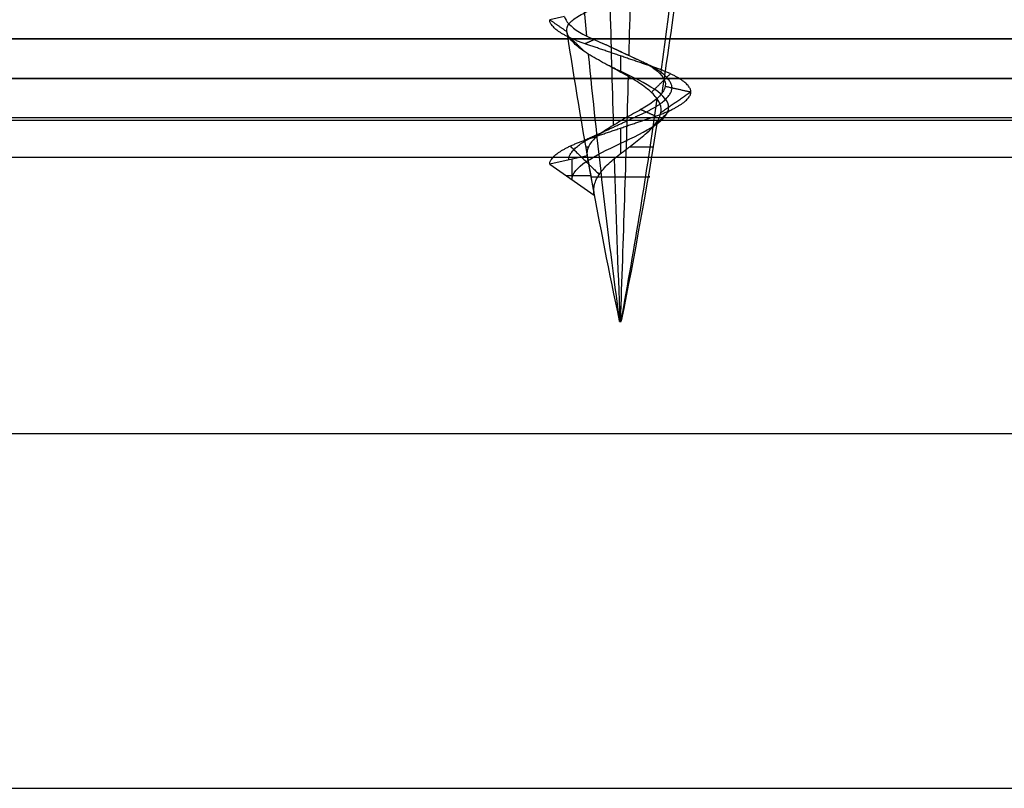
# Model space of a CAD drawing. Header units: millimetres. Extents: x -429 to 422, y -262 to 259.
# Tile 1018 of 1056: x 313 to 326, y 186 to 196. Entities that reach past the tile are written whole.
import ezdxf

# ---------------------------------------------------------------- set-up
doc = ezdxf.new("R2010")
doc.units = ezdxf.units.MM
doc.layers.add('Default', color=7, linetype='Continuous', true_color=0x000000)
doc.layers.add('Screw', color=7, linetype='Continuous', true_color=0xffffff)

msp = doc.modelspace()

# ---------------------------------------------------------------- linework, layer by layer
at = {"layer": 'Default'}
for p, q in [((420.873, 195.065, 772.822), (-427.127, 195.065, 772.822)), ((-427.127, 195.065, 1342.822), (420.873, 195.065, 1342.822)), ((420.873, 195.065, 1057.822), (-427.127, 195.065, 1057.822)), ((239.373, 195.065, 880.822), (394.373, 195.065, 880.822)), ((420.873, 194.565, 885.322), (-427.127, 194.565, 885.322)), ((-418.127, 190.565, 780.822), (411.873, 190.565, 780.822)), ((-418.127, 190.565, 873.822), (411.873, 190.565, 873.822))]:
    msp.add_line(p, q, dxfattribs=at)
for points in [[(-427.127, 195.565, 1343.322), (-3.127, 195.565, 1343.322), (420.873, 195.565, 1343.322)], [(420.873, 195.565, 772.322), (-3.127, 195.565, 772.322), (-427.127, 195.565, 772.322)], [(420.873, 195.065, 884.822), (-3.127, 195.065, 884.822), (-427.127, 195.065, 884.822)], [(-427.127, 195.065, 876.822), (-3.127, 195.065, 876.822), (420.873, 195.065, 876.822)], [(411.873, 195.065, 771.822), (-3.127, 195.065, 771.822), (-418.127, 195.065, 771.822)], [(411.873, 195.065, 780.822), (-3.127, 195.065, 780.822), (-418.127, 195.065, 780.822)], [(411.873, 195.065, 780.822), (-3.127, 195.065, 780.822), (-418.127, 195.065, 780.822)], [(411.873, 195.065, 873.822), (-3.127, 195.065, 873.822), (-418.127, 195.065, 873.822)], [(411.873, 195.065, 827.322), (-3.127, 195.065, 827.322), (-418.127, 195.065, 827.322)], [(346.423, 195.065, 776.322), (318.873, 195.065, 776.322), (291.322, 195.065, 776.322)], [(411.873, 194.531, 771.822), (-3.127, 194.531, 771.822), (-418.127, 194.531, 771.822)], [(411.873, 194.531, 780.822), (-3.127, 194.531, 780.822), (-418.127, 194.531, 780.822)], [(-427.127, 194.065, 885.822), (-3.127, 194.065, 885.822), (420.873, 194.065, 885.822)], [(-418.127, 186.065, 780.822), (-3.127, 186.065, 780.822), (411.873, 186.065, 780.822)], [(-418.127, 186.065, 873.822), (-3.127, 186.065, 873.822), (411.873, 186.065, 873.822)], [(-418.127, 186.065, 827.322), (-3.127, 186.065, 827.322), (411.873, 186.065, 827.322)]]:
    msp.add_open_spline(points, degree=2, dxfattribs=at)
at = {"layer": 'Screw', "color": 7, "true_color": 0xffffff}
for p, q in [((320.166, 195.851, 778.822), (319.977, 195.809, 778.822)), ((320.453, 194.082, 778.822), (319.977, 193.976, 778.822)), ((320.26, 193.781, 778.822), (320.26, 194.039, 778.822)), ((319.977, 193.976, 778.822), (320.543, 193.586, 778.822)), ((320.183, 193.834, 778.822), (320.497, 193.834, 778.822)), ((320.862, 191.984, 778.826), (320.861, 191.992, 778.827)), ((320.863, 191.984, 778.817), (320.861, 191.992, 778.816)), ((320.871, 191.984, 778.811), (320.87, 191.992, 778.81)), ((320.875, 191.984, 778.833), (320.875, 191.992, 778.835)), ((320.88, 191.984, 778.814), (320.881, 191.992, 778.812)), ((320.884, 191.984, 778.822), (320.885, 191.992, 778.822)), ((320.862, 191.984, 778.822), (320.884, 191.984, 778.822)), ((320.873, 191.984, 778.811), (320.873, 191.984, 778.833))]:
    msp.add_line(p, q, dxfattribs=at)
at = {"layer": 'Screw', "color": 7, "true_color": 0xffffff, "extrusion": (-0.772512, -9.33495e-14, -0.635)}
for start, end in [(81.37148, 82.7652), (78, 81.15889)]:
    msp.add_arc((-204.951, 336.942, -742.43), 62.328, start, end, dxfattribs=at)
at = {"layer": 'Screw', "color": 7, "true_color": 0xffffff, "extrusion": (-0.984564, -9.33495e-14, 0.175023)}
for start, end in [(81.14492, 82.55307), (78, 80.89587)]:
    msp.add_arc((-204.951, 762.007, -179.608), 62.328, start, end, dxfattribs=at)
at = {"layer": 'Screw', "color": 7, "true_color": 0xffffff, "extrusion": (-0.506335, -9.33495e-14, 0.862337)}
for start, end in [(80.92032, 82.34029), (78, 80.63153)]:
    msp.add_arc((-204.951, 610.092, 509.138), 62.328, start, end, dxfattribs=at)
at = {"layer": 'Screw', "color": 7, "true_color": 0xffffff, "extrusion": (-0.326888, 3.0996e-14, -0.945063)}
msp.add_arc((-204.951, 12.296, -840.926), 62.328, 277.87323, 279.30429, dxfattribs=at)
at = {"layer": 'Screw', "color": 7, "true_color": 0xffffff, "extrusion": (0.984564, 9.33495e-14, -0.175023)}
for start, end in [(260.32112, 261.77536), (258, 259.92855)]:
    msp.add_arc((204.951, 883.914, 179.608), 62.328, start, end, dxfattribs=at)
at = {"layer": 'Screw', "color": 7, "true_color": 0xffffff, "extrusion": (0.018848, -1.78546e-15, 0.999822)}
msp.add_arc((204.951, -367.089, 784.732), 62.328, 98.57845, 102, dxfattribs=at)
at = {"layer": 'Screw', "color": 7, "true_color": 0xffffff, "extrusion": (-0.326888, 3.09613e-14, -0.945063)}
msp.add_arc((-204.951, 12.296, -840.926), 62.328, 279.63402, 282, dxfattribs=at)
at = {"layer": 'Screw', "color": 7, "true_color": 0xffffff, "extrusion": (0, 1, 0)}
for centre, radius, start, end in [((-320.873, 778.822, 194.195), 0.44, 336.5472, 1.08), ((-320.873, 778.822, 194.195), 0.44, 199.08, 255.1887), ((-320.873, 778.822, 193.818), 0.373, 1.08, 199.08), ((-320.873, 778.822, 191.988), 0.012, 180, 19.8), ((-320.873, 778.822, 191.988), 0.012, 19.8, 180)]:
    msp.add_arc(centre, radius, start, end, dxfattribs=at)
at = {"layer": 'Screw', "color": 7, "true_color": 0xffffff}
msp.add_arc((381.826, 204.951, 778.822), 62.328, 190.04253, 190.50624, dxfattribs=at)
at = {"layer": 'Screw', "color": 7, "true_color": 0xffffff, "extrusion": (0, -1, 0)}
for centre, radius, start, end in [((320.873, 778.822, -191.992), 0.0129, 178.92, 340.92), ((320.873, 778.822, -191.992), 0.0129, 160.2, 178.92), ((320.873, 778.822, -191.992), 0.0129, 0, 160.2), ((320.873, 778.822, -191.992), 0.0129, 340.92, 0), ((320.873, 778.822, -191.984), 0.0111, 160.2, 0), ((320.873, 778.822, -191.984), 0.0111, 0, 160.2)]:
    msp.add_arc(centre, radius, start, end, dxfattribs=at)
at = {"layer": 'Screw', "color": 7, "true_color": 0xffffff}
for points, knots in [([(320.195, 195.654, 778.835), (320.195, 195.656, 778.831), (320.194, 195.658, 778.826), (320.189, 195.695, 778.741), (320.199, 195.728, 778.657), (320.248, 195.789, 778.501), (320.286, 195.819, 778.427), (320.386, 195.881, 778.297), (320.449, 195.913, 778.239), (320.592, 195.976, 778.148), (320.673, 196.008, 778.115), (320.842, 196.071, 778.079), (320.93, 196.102, 778.076), (321.103, 196.165, 778.1), (321.19, 196.197, 778.129), (321.346, 196.259, 778.214), (321.418, 196.29, 778.271), (321.536, 196.352, 778.404), (321.584, 196.383, 778.482), (321.617, 196.413, 778.565)], [0.09171949, 0.09171949, 0.09171949, 0.09171949, 0.09206875, 0.09206875, 0.09842565, 0.09842565, 0.10462555, 0.10462555, 0.1110412, 0.1110412, 0.11759669, 0.11759669, 0.12421277, 0.12421277, 0.13095434, 0.13095434, 0.13775803, 0.13775803, 0.14451072, 0.14451072, 0.14451072, 0.14451072]), ([(320.166, 195.846, 778.836), (320.172, 195.818, 778.912), (320.191, 195.787, 778.988), (320.253, 195.722, 779.131), (320.298, 195.686, 779.2), (320.411, 195.616, 779.318), (320.481, 195.582, 779.368), (320.632, 195.516, 779.439), (320.714, 195.48, 779.459), (320.87, 195.409, 779.467), (320.947, 195.373, 779.457), (321.095, 195.303, 779.41), (321.167, 195.27, 779.372), (321.288, 195.202, 779.273), (321.337, 195.165, 779.212), (321.407, 195.093, 779.084), (321.43, 195.056, 779.014), (321.449, 194.986, 778.869), (321.444, 194.953, 778.791), (321.418, 194.902, 778.693), (321.408, 194.888, 778.666), (321.397, 194.874, 778.641)], [0.0035642, 0.0035642, 0.0035642, 0.0035642, 0.0652627, 0.0652627, 0.1310071, 0.1310071, 0.1990783, 0.1990783, 0.265971, 0.265971, 0.3288149, 0.3288149, 0.3938542, 0.3938542, 0.4568098, 0.4568098, 0.5170571, 0.5170571, 0.5789705, 0.5789705, 0.6025161, 0.6025161, 0.6025161, 0.6025161]), ([(321.341, 194.52, 778.66), (321.348, 194.531, 778.675), (321.354, 194.541, 778.69), (321.382, 194.594, 778.766), (321.392, 194.637, 778.834), (321.386, 194.722, 778.968), (321.37, 194.764, 779.036), (321.311, 194.847, 779.162), (321.269, 194.889, 779.22), (321.165, 194.972, 779.317), (321.102, 195.014, 779.357), (320.966, 195.095, 779.41), (320.891, 195.136, 779.424), (320.741, 195.217, 779.423), (320.665, 195.259, 779.408), (320.522, 195.339, 779.35), (320.454, 195.379, 779.307), (320.34, 195.46, 779.2), (320.292, 195.502, 779.134), (320.223, 195.581, 778.992), (320.202, 195.619, 778.914), (320.195, 195.654, 778.835)], [0.0359002, 0.0359002, 0.0359002, 0.0359002, 0.03728194, 0.03728194, 0.042918, 0.042918, 0.04869105, 0.04869105, 0.05453393, 0.05453393, 0.06051555, 0.06051555, 0.06657532, 0.06657532, 0.07276908, 0.07276908, 0.0790522, 0.0790522, 0.08547717, 0.08547717, 0.09171949, 0.09171949, 0.09171949, 0.09171949]), ([(320.26, 193.781, 778.822), (320.26, 193.857, 778.661), (320.326, 193.934, 778.502), (320.553, 194.086, 778.275), (320.712, 194.163, 778.209), (321.033, 194.316, 778.209), (321.193, 194.392, 778.275), (321.419, 194.545, 778.502), (321.485, 194.621, 778.662), (321.485, 194.774, 778.983), (321.419, 194.85, 779.142), (321.193, 195.003, 779.369), (321.033, 195.079, 779.435), (320.82, 195.181, 779.435), (320.767, 195.206, 779.428), (320.715, 195.232, 779.414)], [0, 0, 0, 0, 0.947774, 0.947774, 1.895547, 1.895547, 2.843321, 2.843321, 3.791094, 3.791094, 4.738868, 4.738868, 5.686641, 5.686641, 6.000094, 6.000094, 6.000094, 6.000094]), ([(321.397, 194.874, 778.641), (321.38, 194.852, 778.603), (321.359, 194.83, 778.567), (321.293, 194.771, 778.48), (321.242, 194.734, 778.434), (321.125, 194.664, 778.362), (321.056, 194.629, 778.337), (320.927, 194.556, 778.319), (320.864, 194.518, 778.323), (320.742, 194.444, 778.353), (320.682, 194.407, 778.381), (320.579, 194.337, 778.457), (320.536, 194.298, 778.506), (320.479, 194.223, 778.607), (320.462, 194.185, 778.661), (320.449, 194.126, 778.751), (320.449, 194.104, 778.786), (320.453, 194.082, 778.822)], [0.6025161, 0.6025161, 0.6025161, 0.6025161, 0.6376367, 0.6376367, 0.695451, 0.695451, 0.7540424, 0.7540424, 0.8082466, 0.8082466, 0.8637674, 0.8637674, 0.9186339, 0.9186339, 0.9683673, 0.9683673, 1, 1, 1, 1]), ([(320.543, 193.586, 778.822), (320.533, 193.636, 778.772), (320.536, 193.687, 778.718), (320.565, 193.784, 778.616), (320.592, 193.833, 778.567), (320.665, 193.927, 778.485), (320.712, 193.974, 778.451), (320.816, 194.066, 778.405), (320.875, 194.112, 778.393), (320.993, 194.202, 778.394), (321.054, 194.247, 778.407), (321.165, 194.335, 778.457), (321.217, 194.379, 778.494), (321.292, 194.455, 778.575), (321.32, 194.488, 778.616), (321.341, 194.52, 778.66)], [0, 0, 0, 0, 0.00517405, 0.00517405, 0.01034873, 0.01034873, 0.01558777, 0.01558777, 0.02087104, 0.02087104, 0.02626269, 0.02626269, 0.03170822, 0.03170822, 0.0359002, 0.0359002, 0.0359002, 0.0359002])]:
    msp.add_open_spline(points, degree=3, knots=knots, dxfattribs=at)
for points, weights, knots in [([(319.977, 193.976, 778.822), (319.977, 194.129, 778.305), (320.425, 194.282, 778.046), (320.873, 194.434, 777.788), (321.321, 194.587, 778.046), (321.768, 194.74, 778.305), (321.768, 194.893, 778.822), (321.768, 195.045, 779.339), (321.321, 195.198, 779.598), (320.873, 195.351, 779.857), (320.425, 195.504, 779.598), (319.977, 195.656, 779.339), (319.977, 195.809, 778.822)], [1, 0.866025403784, 1, 0.866025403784, 1, 0.866025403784, 1, 0.866025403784, 1, 0.866025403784, 1, 0.866025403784, 1], [0, 0, 0, 0.166667, 0.166667, 0.333333, 0.333333, 0.5, 0.5, 0.666667, 0.666667, 0.833333, 0.833333, 1, 1, 1]), ([(320.217, 194.03, 778.822), (320.217, 194.182, 778.444), (320.545, 194.335, 778.255), (320.873, 194.488, 778.065), (321.2, 194.641, 778.255), (321.528, 194.793, 778.444), (321.528, 194.946, 778.822), (321.528, 195.099, 779.201), (321.2, 195.252, 779.39), (320.936, 195.375, 779.542), (320.65, 195.508, 779.439)], [1, 0.866025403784, 1, 0.866025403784, 1, 0.866025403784, 1, 0.866025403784, 1, 0.889248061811, 0.961605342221], [0, 0, 0, 0.1666667, 0.1666667, 0.3333333, 0.3333333, 0.5, 0.5, 0.6666667, 0.6666667, 0.804444, 0.804444, 0.804444])]:
    msp.add_rational_spline(points, weights, degree=2, knots=knots, dxfattribs=at)
for points in [[(319.977, 195.809, 778.822), (320.085, 195.734, 778.822), (320.194, 195.659, 778.822)], [(320.239, 195.58, 779.456), (320.33, 195.492, 779.365), (320.421, 195.403, 779.274)], [(320.541, 195.556, 779.396), (320.483, 195.53, 779.497), (320.425, 195.504, 779.598)], [(320.873, 195.351, 779.718), (320.873, 195.249, 779.57), (320.873, 195.146, 779.421)], [(321.181, 195.26, 779.356), (321.251, 195.229, 779.477), (321.321, 195.198, 779.598)], [(321.506, 195.122, 779.456), (321.386, 195.005, 779.336), (321.267, 194.888, 779.216)], [(321.768, 194.893, 778.822), (321.578, 194.761, 778.822), (321.387, 194.63, 778.822)], [(321.442, 194.965, 778.822), (321.605, 194.929, 778.822), (321.768, 194.893, 778.822)], [(321.133, 194.671, 778.371), (321.227, 194.629, 778.209), (321.321, 194.587, 778.046)], [(321.506, 194.664, 778.189), (321.356, 194.517, 778.339), (321.205, 194.37, 778.49)], [(320.637, 194.376, 778.414), (320.531, 194.329, 778.23), (320.425, 194.282, 778.046)], [(320.873, 194.434, 777.926), (320.873, 194.272, 778.162), (320.873, 194.109, 778.397)], [(320.239, 194.205, 778.189), (320.422, 194.027, 778.372), (320.605, 193.848, 778.555)]]:
    msp.add_open_spline(points, degree=2, dxfattribs=at)

doc.saveas('drawing.dxf')
